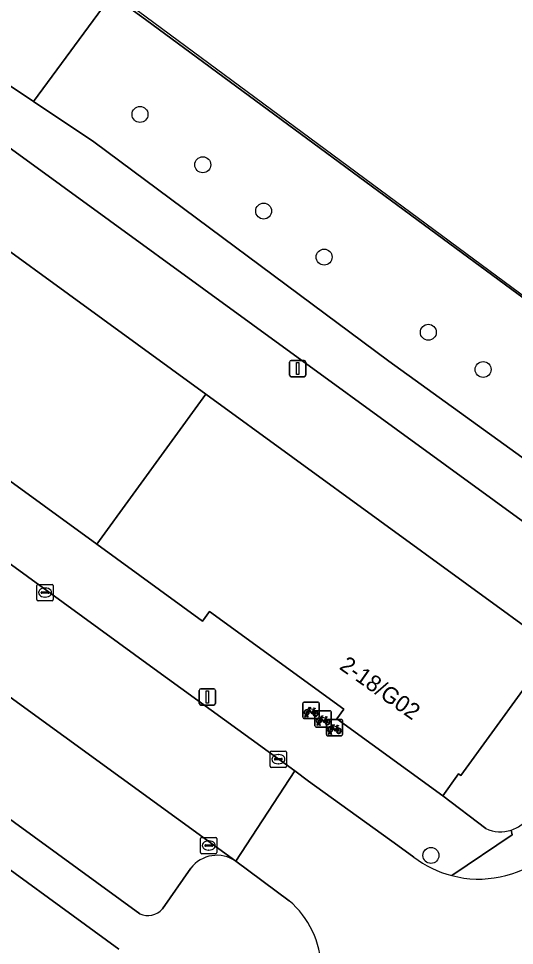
# Model space of a CAD drawing. Extents: x 159039 to 160102, y 381214 to 382524.
# Drawn here: x 159698.8 to 159729.3, y 382271.9 to 382328.7 of the extents above; entities that cross this region are included whole.
import ezdxf

# ---------------------------------------------------------------- set-up
doc = ezdxf.new("R2010")
doc.units = 0
for name, color, linetype in [('IMGEO_Boom', 7, 'Continuous'), ('IMGEO_Erf', 7, 'Continuous'), ('IMGEO_Fietsenrek', 7, 'Continuous'), ('IMGEO_Fietspad_open', 7, 'Continuous'), ('IMGEO_Groenvoorziening', 7, 'Continuous'), ('IMGEO_Hek', 7, 'Continuous'), ('IMGEO_Kolk', 7, 'Continuous'), ('IMGEO_Lichtmast', 7, 'Continuous'), ('IMGEO_Pand', 7, 'Continuous'), ('IMGEO_Pand_nummerreeks', 7, 'Continuous'), ('IMGEO_Parkeervlak_open', 7, 'Continuous'), ('IMGEO_Rijbaan_lokaal_open', 7, 'Continuous'), ('IMGEO_Voetpad_open', 7, 'Continuous')]:
    doc.layers.add(name, color=color, linetype=linetype)

msp = doc.modelspace()

# ---------------------------------------------------------------- linework, layer by layer
at = {"layer": 'IMGEO_Boom'}
for centre in [(159706.284, 382322.87), (159710.135, 382319.783), (159713.869, 382316.948), (159717.579, 382314.127), (159723.971, 382309.515), (159727.332, 382307.236), (159724.131, 382277.454)]:
    msp.add_circle(centre, 0.489, dxfattribs=at)
at = {"layer": 'IMGEO_Erf'}
msp.add_lwpolyline([(159813.753, 382300.574), (159836.299, 382335.103), (159747.073, 382399.873), (159699.247, 382334.119), (159704.565, 382330.203), (159706.627, 382328.685), (159722.88, 382316.716), (159724.903, 382315.226), (159743.675, 382301.403), (159744.886, 382300.517), (159752.002, 382295.309), (159764.135, 382286.429)], dxfattribs=at)
at = {"layer": 'IMGEO_Fietsenrek'}
for p, q in [((159716.276, 382285.918), (159716.276, 382286.759)), ((159716.276, 382286.759), (159716.276, 382285.918)), ((159716.351, 382286.843), (159717.192, 382286.843)), ((159717.192, 382286.843), (159716.351, 382286.843)), ((159717.276, 382286.768), (159717.276, 382285.927)), ((159717.276, 382285.927), (159717.276, 382286.768)), ((159716.963, 382286.392), (159716.999, 382286.297)), ((159717.015, 382285.4), (159717.015, 382286.241)), ((159717.015, 382286.241), (159717.015, 382285.4)), ((159717.09, 382286.325), (159717.931, 382286.325)), ((159717.931, 382286.325), (159717.09, 382286.325)), ((159718.015, 382286.25), (159718.015, 382285.409)), ((159718.015, 382285.409), (159718.015, 382286.25)), ((159717.201, 382285.843), (159716.36, 382285.843)), ((159716.36, 382285.843), (159717.201, 382285.843)), ((159716.403, 382285.927), (159716.442, 382286.087)), ((159716.437, 382285.927), (159716.403, 382285.927)), ((159716.472, 382286.075), (159716.437, 382285.927)), ((159716.514, 382286.099), (159716.513, 382286.103)), ((159716.555, 382285.927), (159716.521, 382286.069)), ((159716.545, 382286.11), (159716.546, 382286.103)), ((159716.553, 382286.073), (159716.588, 382285.927)), ((159716.588, 382285.927), (159716.555, 382285.927)), ((159717.253, 382285.581), (159717.252, 382285.585)), ((159717.284, 382285.592), (159717.285, 382285.585)), ((159717.702, 382285.874), (159717.738, 382285.779)), ((159717.714, 382284.864), (159717.714, 382285.705)), ((159717.714, 382285.705), (159717.714, 382284.864)), ((159717.789, 382285.789), (159718.63, 382285.789)), ((159718.63, 382285.789), (159717.789, 382285.789)), ((159718.714, 382285.714), (159718.714, 382284.873)), ((159718.714, 382284.873), (159718.714, 382285.714)), ((159717.94, 382285.325), (159717.099, 382285.325)), ((159717.099, 382285.325), (159717.94, 382285.325)), ((159717.142, 382285.409), (159717.181, 382285.569)), ((159717.176, 382285.409), (159717.142, 382285.409)), ((159717.211, 382285.557), (159717.176, 382285.409)), ((159717.294, 382285.409), (159717.26, 382285.551)), ((159717.292, 382285.555), (159717.327, 382285.409)), ((159717.327, 382285.409), (159717.294, 382285.409)), ((159717.841, 382284.873), (159717.88, 382285.033)), ((159717.91, 382285.021), (159717.875, 382284.873)), ((159717.952, 382285.045), (159717.951, 382285.049)), ((159717.993, 382284.873), (159717.959, 382285.015)), ((159717.983, 382285.056), (159717.984, 382285.049)), ((159717.991, 382285.019), (159718.026, 382284.873)), ((159718.401, 382285.338), (159718.437, 382285.243)), ((159718.639, 382284.789), (159717.798, 382284.789)), ((159717.798, 382284.789), (159718.639, 382284.789)), ((159717.875, 382284.873), (159717.841, 382284.873)), ((159718.026, 382284.873), (159717.993, 382284.873))]:
    msp.add_line(p, q, dxfattribs=at)
for points in [[(159716.61, 382286.317), (159716.558, 382286.227), (159716.518, 382286.202), (159716.519, 382286.249), (159716.574, 382286.343)], [(159716.589, 382286.369), (159716.684, 382286.533), (159716.77, 382286.519), (159716.772, 382286.51), (159716.716, 382286.499), (159716.689, 382286.454), (159716.945, 382286.413)], [(159716.885, 382286.125), (159716.835, 382286.125), (159716.644, 382286.376), (159716.625, 382286.344)], [(159716.932, 382286.388), (159716.675, 382286.429), (159716.658, 382286.4), (159716.825, 382286.18), (159716.932, 382286.388)], [(159716.98, 382286.29), (159716.95, 382286.367), (159716.841, 382286.149), (159716.884, 382286.149)], [(159716.914, 382286.149), (159717.034, 382286.148), (159716.99, 382286.262)], [(159717.01, 382286.269), (159717.065, 382286.124), (159716.915, 382286.124)], [(159716.945, 382286.413), (159716.97, 382286.462), (159716.964, 382286.466), (159716.941, 382286.47), (159716.929, 382286.477), (159716.928, 382286.48), (159716.93, 382286.485), (159717.025, 382286.47), (159717.027, 382286.46), (159717.017, 382286.447), (159717.005, 382286.441), (159716.991, 382286.447), (159716.963, 382286.392)], [(159717.349, 382285.799), (159717.297, 382285.709), (159717.257, 382285.684), (159717.258, 382285.731), (159717.313, 382285.825)], [(159717.328, 382285.851), (159717.423, 382286.015), (159717.509, 382286.001), (159717.511, 382285.992), (159717.455, 382285.981), (159717.428, 382285.936), (159717.684, 382285.895)], [(159717.624, 382285.607), (159717.574, 382285.607), (159717.383, 382285.858), (159717.364, 382285.826)], [(159717.671, 382285.87), (159717.414, 382285.911), (159717.397, 382285.882), (159717.564, 382285.662), (159717.671, 382285.87)], [(159717.719, 382285.772), (159717.689, 382285.849), (159717.58, 382285.631), (159717.623, 382285.631)], [(159717.653, 382285.631), (159717.773, 382285.63), (159717.729, 382285.744)], [(159717.749, 382285.751), (159717.804, 382285.606), (159717.654, 382285.606)], [(159717.684, 382285.895), (159717.709, 382285.944), (159717.703, 382285.948), (159717.68, 382285.952), (159717.668, 382285.959), (159717.667, 382285.962), (159717.669, 382285.967), (159717.764, 382285.952), (159717.766, 382285.942), (159717.756, 382285.929), (159717.744, 382285.923), (159717.73, 382285.929), (159717.702, 382285.874)], [(159718.048, 382285.263), (159717.996, 382285.173), (159717.956, 382285.148), (159717.957, 382285.195), (159718.012, 382285.289)], [(159718.027, 382285.315), (159718.122, 382285.479), (159718.208, 382285.465), (159718.21, 382285.456), (159718.154, 382285.445), (159718.127, 382285.4), (159718.383, 382285.359)], [(159718.323, 382285.071), (159718.273, 382285.071), (159718.082, 382285.322), (159718.063, 382285.29)], [(159718.37, 382285.334), (159718.113, 382285.375), (159718.096, 382285.346), (159718.263, 382285.126), (159718.37, 382285.334)], [(159718.418, 382285.236), (159718.388, 382285.313), (159718.279, 382285.095), (159718.322, 382285.095)], [(159718.352, 382285.095), (159718.472, 382285.094), (159718.428, 382285.208)], [(159718.448, 382285.215), (159718.503, 382285.07), (159718.353, 382285.07)], [(159718.383, 382285.359), (159718.408, 382285.408), (159718.402, 382285.412), (159718.379, 382285.416), (159718.367, 382285.423), (159718.366, 382285.426), (159718.368, 382285.431), (159718.463, 382285.416), (159718.465, 382285.406), (159718.455, 382285.393), (159718.443, 382285.387), (159718.429, 382285.393), (159718.401, 382285.338)]]:
    msp.add_lwpolyline(points, dxfattribs=at)
for centre, radius, start, end in [((159716.354, 382286.765), 0.0779, 92.4484, 184.2845), ((159716.354, 382286.765), 0.0779, 92.4484, 184.2845), ((159717.198, 382286.765), 0.0779, 2.4484, 94.2845), ((159717.198, 382286.765), 0.0779, 2.4484, 94.2845), ((159716.516, 382286.228), 0.159, 62.6766, 242.1369), ((159716.516, 382286.228), 0.129, 63.3192, 238.903), ((159716.496, 382286.099), 0.0499, 12.8025, 158.6934), ((159716.516, 382286.228), 0.129, 283.6043, 43.4302), ((159716.516, 382286.228), 0.159, 283.5766, 46.6042), ((159717.043, 382286.144), 0.159, 113.3408, 178.3217), ((159717.043, 382286.144), 0.159, 187.0065, 105.7708), ((159717.043, 382286.144), 0.129, 113.923, 177.9556), ((159717.043, 382286.144), 0.129, 188.6715, 104.5883), ((159717.093, 382286.247), 0.0779, 92.4484, 184.2845), ((159717.093, 382286.247), 0.0779, 92.4484, 184.2845), ((159717.937, 382286.247), 0.0779, 2.4484, 94.2845), ((159717.937, 382286.247), 0.0779, 2.4484, 94.2845), ((159716.354, 382285.921), 0.0779, 182.4484, 274.2845), ((159716.354, 382285.921), 0.0779, 182.4484, 274.2845), ((159716.516, 382286.228), 0.159, 253.9967, 271.7867), ((159716.496, 382286.099), 0.0174, 12.8025, 163.4502), ((159716.516, 382286.228), 0.129, 253.415, 269.0204), ((159717.255, 382285.71), 0.159, 62.6766, 242.1369), ((159717.255, 382285.71), 0.129, 63.3192, 238.903), ((159717.235, 382285.581), 0.0499, 12.8025, 158.6934), ((159717.198, 382285.921), 0.0779, 272.4484, 4.2845), ((159717.198, 382285.921), 0.0779, 272.4484, 4.2845), ((159717.235, 382285.581), 0.0174, 12.8025, 163.4502), ((159717.255, 382285.71), 0.129, 253.415, 269.0204), ((159717.255, 382285.71), 0.129, 283.6043, 43.4302), ((159717.255, 382285.71), 0.159, 283.5766, 46.6042), ((159717.782, 382285.626), 0.159, 113.3408, 178.3217), ((159717.782, 382285.626), 0.159, 187.0065, 105.7708), ((159717.782, 382285.626), 0.129, 113.923, 177.9556), ((159717.782, 382285.626), 0.129, 188.6715, 104.5883), ((159717.792, 382285.711), 0.0779, 92.4484, 184.2845), ((159717.792, 382285.711), 0.0779, 92.4484, 184.2845), ((159718.636, 382285.711), 0.0779, 2.4484, 94.2845), ((159718.636, 382285.711), 0.0779, 2.4484, 94.2845), ((159717.093, 382285.403), 0.0779, 182.4484, 274.2845), ((159717.093, 382285.403), 0.0779, 182.4484, 274.2845), ((159717.255, 382285.71), 0.159, 253.9967, 271.7867), ((159717.954, 382285.174), 0.159, 62.6766, 242.1369), ((159717.954, 382285.174), 0.129, 63.3192, 238.903), ((159717.934, 382285.045), 0.0499, 12.8025, 158.6934), ((159717.954, 382285.174), 0.159, 253.9967, 271.7867), ((159717.934, 382285.045), 0.0174, 12.8025, 163.4502), ((159717.954, 382285.174), 0.129, 253.415, 269.0204), ((159717.937, 382285.403), 0.0779, 272.4484, 4.2845), ((159717.937, 382285.403), 0.0779, 272.4484, 4.2845), ((159717.954, 382285.174), 0.129, 283.6043, 43.4302), ((159717.954, 382285.174), 0.159, 283.5766, 46.6042), ((159718.481, 382285.09), 0.159, 113.3408, 178.3217), ((159718.481, 382285.09), 0.159, 187.0065, 105.7708), ((159718.481, 382285.09), 0.129, 113.923, 177.9556), ((159718.481, 382285.09), 0.129, 188.6715, 104.5883), ((159717.792, 382284.867), 0.0779, 182.4484, 274.2845), ((159717.792, 382284.867), 0.0779, 182.4484, 274.2845), ((159718.636, 382284.867), 0.0779, 272.4484, 4.2845), ((159718.636, 382284.867), 0.0779, 272.4484, 4.2845)]:
    msp.add_arc(centre, radius, start, end, dxfattribs=at)
at = {"layer": 'IMGEO_Fietspad_open'}
for points in [[(159703.46, 382321.18), (159699.748, 382323.662), (159698.019, 382324.819), (159691.41, 382329.581), (159689.59, 382327.142), (159736.808, 382292.815)], [(159744.753, 382285.635), (159743.254, 382287.918), (159742.114, 382291.013), (159741.211, 382292.62), (159740.269, 382293.894), (159739.118, 382295.07), (159721.538, 382307.741), (159703.46, 382321.18)]]:
    msp.add_lwpolyline(points, dxfattribs=at)
at = {"layer": 'IMGEO_Groenvoorziening'}
for points in [[(159704.565, 382330.203), (159699.247, 382334.119), (159693.407, 382338.42), (159688.3, 382331.821), (159691.41, 382329.581), (159698.019, 382324.819), (159699.748, 382323.662)], [(159743.675, 382301.403), (159724.903, 382315.226), (159722.88, 382316.716), (159706.627, 382328.685), (159704.565, 382330.203), (159699.748, 382323.662), (159703.46, 382321.18), (159721.538, 382307.741), (159739.118, 382295.07)]]:
    msp.add_lwpolyline(points, close=True, dxfattribs=at)
for points in [[(159736.808, 382292.815), (159689.59, 382327.142), (159679.685, 382313.867), (159682.465, 382311.917), (159683.442, 382313.261), (159683.305, 382313.361), (159689.011, 382321.213), (159710.325, 382305.719), (159731.668, 382290.204), (159725.962, 382282.352), (159725.825, 382282.452), (159724.851, 382281.111), (159727.5, 382279.098)], [(159704.98, 382271.703), (159685.136, 382286.168), (159684.657, 382283.856), (159686.067, 382283.437), (159686.834, 382283.02), (159687.766, 382282.198), (159688.439, 382281.327), (159689.017, 382280.168), (159689.314, 382279.07), (159689.44, 382277.863), (159689.306, 382276.529), (159688.87, 382275.292), (159688.267, 382274.33), (159687.502, 382273.523), (159686.427, 382272.792), (159685.152, 382272.319), (159683.93, 382272.169), (159682.959, 382272.238), (159682.154, 382272.433), (159682.265, 382272.817), (159682.801, 382274.441)]]:
    msp.add_lwpolyline(points, dxfattribs=at)
for centre, radius, start, end in [((159728.38, 382281.026), 2.132, 288.6493, 309.4165), ((159728.396, 382280.999), 2.101, 244.7719, 288.4865)]:
    msp.add_arc(centre, radius, start, end, dxfattribs=at)
at = {"layer": 'IMGEO_Hek'}
msp.add_lwpolyline([(159836.205, 382334.797), (159747.432, 382399.561), (159699.527, 382334.134), (159745.322, 382300.284)], dxfattribs=at)
at = {"layer": 'IMGEO_Kolk'}
for p, q in [((159699.959, 382293.137), (159699.959, 382293.989)), ((159700.034, 382294.063), (159700.886, 382294.063)), ((159700.218, 382293.557), (159700.218, 382293.569)), ((159700.261, 382293.606), (159700.659, 382293.606)), ((159700.447, 382293.843), (159700.472, 382293.843)), ((159700.702, 382293.569), (159700.702, 382293.557)), ((159700.96, 382293.989), (159700.96, 382293.137)), ((159700.886, 382293.063), (159700.034, 382293.063)), ((159700.656, 382293.52), (159700.258, 382293.52)), ((159700.47, 382293.283), (159700.445, 382293.283)), ((159714.27, 382282.925), (159714.27, 382283.777)), ((159714.345, 382283.851), (159715.197, 382283.851)), ((159714.529, 382283.345), (159714.529, 382283.357)), ((159714.967, 382283.308), (159714.569, 382283.308)), ((159714.572, 382283.394), (159714.97, 382283.394)), ((159714.758, 382283.631), (159714.783, 382283.631)), ((159715.013, 382283.357), (159715.013, 382283.345)), ((159715.271, 382283.777), (159715.271, 382282.925)), ((159715.197, 382282.851), (159714.345, 382282.851)), ((159714.781, 382283.071), (159714.756, 382283.071)), ((159710.002, 382277.635), (159710.002, 382278.487)), ((159710.077, 382278.561), (159710.929, 382278.561)), ((159710.49, 382278.341), (159710.515, 382278.341)), ((159711.003, 382278.487), (159711.003, 382277.635)), ((159710.261, 382278.055), (159710.261, 382278.067)), ((159710.699, 382278.018), (159710.301, 382278.018)), ((159710.304, 382278.104), (159710.702, 382278.104)), ((159710.513, 382277.781), (159710.488, 382277.781)), ((159710.745, 382278.067), (159710.745, 382278.055)), ((159710.929, 382277.561), (159710.077, 382277.561))]:
    msp.add_line(p, q, dxfattribs=at)
for points in [[(159699.959, 382293.137), (159699.959, 382293.989)], [(159700.034, 382294.063), (159700.886, 382294.063)], [(159700.96, 382293.989), (159700.96, 382293.137)], [(159700.886, 382293.063), (159700.034, 382293.063)], [(159714.27, 382282.925), (159714.27, 382283.777)], [(159714.345, 382283.851), (159715.197, 382283.851)], [(159715.271, 382283.777), (159715.271, 382282.925)], [(159715.197, 382282.851), (159714.345, 382282.851)], [(159710.002, 382277.635), (159710.002, 382278.487)], [(159710.077, 382278.561), (159710.929, 382278.561)], [(159711.003, 382278.487), (159711.003, 382277.635)], [(159710.929, 382277.561), (159710.077, 382277.561)]]:
    msp.add_lwpolyline(points, dxfattribs=at)
for centre, radius, start, end in [((159700.036, 382293.987), 0.0765, 91.552, 178.448), ((159700.036, 382293.987), 0.0765, 91.552, 178.448), ((159700.258, 382293.566), 0.0403, 85.8775, 175.7526), ((159700.255, 382293.556), 0.0366, 178.938, 274.7102), ((159700.659, 382293.563), 0.043, 264.8664, 352.4533), ((159700.663, 382293.568), 0.0386, 1.7309, 96.639), ((159700.884, 382293.987), 0.0765, 1.552, 88.448), ((159700.884, 382293.987), 0.0765, 1.552, 88.448), ((159700.036, 382293.139), 0.0765, 181.552, 268.448), ((159700.036, 382293.139), 0.0765, 181.552, 268.448), ((159700.884, 382293.139), 0.0765, 271.552, 358.448), ((159700.884, 382293.139), 0.0765, 271.552, 358.448), ((159714.347, 382283.775), 0.0765, 91.552, 178.448), ((159714.347, 382283.775), 0.0765, 91.552, 178.448), ((159714.569, 382283.354), 0.0403, 85.8775, 175.7526), ((159714.566, 382283.344), 0.0366, 178.938, 274.7102), ((159714.97, 382283.351), 0.043, 264.8664, 352.4533), ((159714.974, 382283.356), 0.0386, 1.7309, 96.639), ((159715.195, 382283.775), 0.0765, 1.552, 88.448), ((159715.195, 382283.775), 0.0765, 1.552, 88.448), ((159714.347, 382282.927), 0.0765, 181.552, 268.448), ((159714.347, 382282.927), 0.0765, 181.552, 268.448), ((159715.195, 382282.927), 0.0765, 271.552, 358.448), ((159715.195, 382282.927), 0.0765, 271.552, 358.448), ((159710.079, 382278.485), 0.0765, 91.552, 178.448), ((159710.079, 382278.485), 0.0765, 91.552, 178.448), ((159710.927, 382278.485), 0.0765, 1.552, 88.448), ((159710.927, 382278.485), 0.0765, 1.552, 88.448), ((159710.079, 382277.637), 0.0765, 181.552, 268.448), ((159710.079, 382277.637), 0.0765, 181.552, 268.448), ((159710.301, 382278.064), 0.0403, 85.8775, 175.7526), ((159710.298, 382278.054), 0.0366, 178.938, 274.7102), ((159710.702, 382278.061), 0.043, 264.8664, 352.4533), ((159710.706, 382278.066), 0.0386, 1.7309, 96.639), ((159710.927, 382277.637), 0.0765, 271.552, 358.448), ((159710.927, 382277.637), 0.0765, 271.552, 358.448)]:
    msp.add_arc(centre, radius, start, end, dxfattribs=at)
for centre, major_axis, ratio, start_param, end_param in [((159700.446, 382293.563), (-0.387, 0.002), 0.722429, 4.712389, 7.853982), ((159700.471, 382293.563), (-0.39, 0.002), 0.717154, 1.570796, 4.712389), ((159714.757, 382283.351), (-0.387, 0.002), 0.722429, 4.712389, 7.853982), ((159714.782, 382283.351), (-0.39, 0.002), 0.717154, 1.570796, 4.712389), ((159710.489, 382278.061), (-0.387, 0.002), 0.722429, 4.712389, 7.853982), ((159710.514, 382278.061), (-0.39, 0.002), 0.717154, 1.570796, 4.712389)]:
    msp.add_ellipse(centre, major_axis=major_axis, ratio=ratio, start_param=start_param, end_param=end_param, dxfattribs=at)
at = {"layer": 'IMGEO_Lichtmast'}
for p, q in [((159715.562, 382307.795), (159716.352, 382307.795)), ((159716.352, 382307.795), (159715.562, 382307.795)), ((159715.462, 382306.895), (159715.462, 382307.695)), ((159715.462, 382307.695), (159715.462, 382306.895)), ((159716.452, 382307.695), (159716.452, 382306.895)), ((159716.452, 382306.895), (159716.452, 382307.695)), ((159716.352, 382306.795), (159715.562, 382306.795)), ((159715.562, 382306.795), (159716.352, 382306.795)), ((159709.916, 382286.766), (159709.916, 382287.566)), ((159709.916, 382287.566), (159709.916, 382286.766)), ((159710.016, 382287.666), (159710.806, 382287.666)), ((159710.806, 382287.666), (159710.016, 382287.666)), ((159710.906, 382287.566), (159710.906, 382286.766)), ((159710.906, 382286.766), (159710.906, 382287.566)), ((159710.806, 382286.666), (159710.016, 382286.666)), ((159710.016, 382286.666), (159710.806, 382286.666))]:
    msp.add_line(p, q, dxfattribs=at)
for points in [[(159715.882, 382307.67), (159716.032, 382307.67), (159716.032, 382306.92), (159715.882, 382306.92), (159715.882, 382307.67)], [(159710.336, 382287.541), (159710.486, 382287.541), (159710.486, 382286.791), (159710.336, 382286.791), (159710.336, 382287.541)]]:
    msp.add_lwpolyline(points, dxfattribs=at)
for centre, start, end in [((159715.562, 382307.695), 90, 180), ((159715.562, 382307.695), 90, 180), ((159716.352, 382307.695), 0, 90), ((159716.352, 382307.695), 360, 90), ((159715.562, 382306.895), 180, 270), ((159715.562, 382306.895), 180, 270), ((159716.352, 382306.895), 270, 0), ((159716.352, 382306.895), 270, 0), ((159710.016, 382287.566), 90, 180), ((159710.016, 382287.566), 90, 180), ((159710.806, 382287.566), 0, 90), ((159710.806, 382287.566), 360, 90), ((159710.016, 382286.766), 180, 270), ((159710.016, 382286.766), 180, 270), ((159710.806, 382286.766), 270, 0), ((159710.806, 382286.766), 270, 0)]:
    msp.add_arc(centre, 0.1, start, end, dxfattribs=at)
at = {"layer": 'IMGEO_Pand'}
for points in [[(159703.641, 382296.526), (159710.325, 382305.719), (159689.011, 382321.213), (159683.305, 382313.361), (159683.442, 382313.261), (159682.465, 382311.917), (159688.917, 382307.228), (159689.346, 382307.818), (159697.594, 382301.823), (159697.164, 382301.233)], [(159703.641, 382296.526), (159710.119, 382291.818), (159710.548, 382292.408), (159718.795, 382286.415), (159718.365, 382285.824), (159724.851, 382281.111), (159725.825, 382282.452), (159725.962, 382282.352), (159731.668, 382290.204), (159710.325, 382305.719)]]:
    msp.add_lwpolyline(points, close=True, dxfattribs=at)
at = {"layer": 'IMGEO_Parkeervlak_open'}
for points in [[(159712.158, 382277.101), (159680.481, 382300.076)], [(159679.35, 382293.459), (159706.272, 382273.881)], [(159707.659, 382274.191), (159709.395, 382276.673)]]:
    msp.add_lwpolyline(points, dxfattribs=at)
for centre, radius, start, end in [((159711.003, 382275.427), 2.034, 55.3853, 142.2254), ((159706.774, 382274.891), 1.128, 243.5523, 321.6452)]:
    msp.add_arc(centre, radius, start, end, dxfattribs=at)
at = {"layer": 'IMGEO_Rijbaan_lokaal_open'}
for points in [[(159678.772, 382301.249), (159680.481, 382300.076), (159712.158, 382277.101), (159715.775, 382282.63), (159707.146, 382288.894), (159694.977, 382297.739), (159685.99, 382304.269), (159682.6, 382306.725), (159680.929, 382307.827), (159679.602, 382308.506)], [(159723.083, 382277.354), (159722.109, 382278.057), (159716.629, 382282.014), (159715.775, 382282.63), (159712.158, 382277.101), (159715.429, 382274.681)]]:
    msp.add_lwpolyline(points, dxfattribs=at)
for centre, radius, start, end in [((159727.062, 382282.551), 6.545, 232.5642, 255.3747), ((159727.065, 382282.552), 6.547, 255.3444, 307.688), ((159711.778, 382270.386), 5.637, 1.5459, 49.6318)]:
    msp.add_arc(centre, radius, start, end, dxfattribs=at)
at = {"layer": 'IMGEO_Voetpad_open'}
for points in [[(159679.602, 382308.506), (159680.929, 382307.827), (159682.6, 382306.725), (159685.99, 382304.269), (159694.977, 382297.739), (159707.146, 382288.894), (159715.775, 382282.63), (159716.629, 382282.014), (159722.109, 382278.057), (159723.083, 382277.354)], [(159727.5, 382279.098), (159724.851, 382281.111), (159718.365, 382285.824), (159718.795, 382286.415), (159710.548, 382292.408), (159710.119, 382291.818), (159703.641, 382296.526), (159697.164, 382301.233), (159697.594, 382301.823), (159689.346, 382307.818)], [(159673.923, 382294.255), (159682, 382288.405), (159683.915, 382287.039), (159685.136, 382286.168), (159704.98, 382271.703)], [(159706.272, 382273.881), (159679.35, 382293.459)], [(159729.062, 382279.006), (159729.105, 382278.709), (159725.409, 382276.218)], [(159725.409, 382276.218), (159729.105, 382278.709), (159729.062, 382279.006)], [(159715.429, 382274.681), (159712.158, 382277.101)], [(159709.395, 382276.673), (159707.659, 382274.191)]]:
    msp.add_lwpolyline(points, dxfattribs=at)
for centre, radius, start, end in [((159728.38, 382281.026), 2.132, 288.6493, 309.4165), ((159728.396, 382280.999), 2.101, 244.7719, 288.4865), ((159711.003, 382275.427), 2.034, 55.3853, 142.2254), ((159727.062, 382282.551), 6.545, 232.5642, 255.3747), ((159727.065, 382282.552), 6.547, 255.3444, 307.688), ((159711.778, 382270.386), 5.637, 1.5459, 49.6318), ((159706.774, 382274.891), 1.128, 243.5523, 321.6452)]:
    msp.add_arc(centre, radius, start, end, dxfattribs=at)

# ---------------------------------------------------------------- texts
at = {"layer": 'IMGEO_Pand_nummerreeks'}
msp.add_text('2-18/G02', height=1, rotation=324.8193, dxfattribs=at).set_placement((159718.453, 382288.919))

doc.saveas('drawing.dxf')
